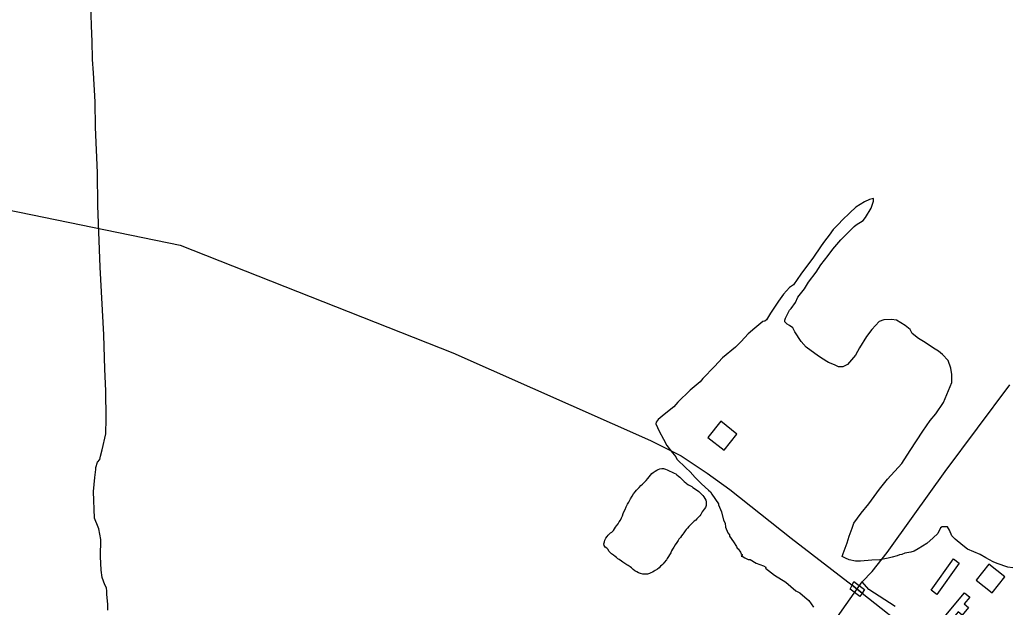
# Model space of a CAD drawing. Extents: x 3355677 to 3393573, y 612928 to 638357.
# Drawn here: x 3381519 to 3383445, y 627977 to 629118 of the extents above; entities that cross this region are included whole.
import ezdxf

# ---------------------------------------------------------------- set-up
doc = ezdxf.new("R2010")
doc.units = 0
for name, color, linetype in [('V-BLDG-OTLN', 7, 'Continuous'), ('V-BRDG-OTLN', 7, 'Continuous'), ('V-ROAD-CNTR', 7, 'Continuous'), ('V-SITE-VEGE', 7, 'Continuous'), ('V-TOPO-SHOR', 7, 'Continuous')]:
    doc.layers.add(name, color=color, linetype=linetype)

msp = doc.modelspace()

# ---------------------------------------------------------------- linework, layer by layer
at = {"layer": 'V-BLDG-OTLN'}
for points in [[(3382855.9, 628306.5), (3382887.3, 628281.8), (3382912.1, 628313.2), (3382880.6, 628337.9)], [(3383289.4, 628009.7), (3383333, 628070.5), (3383344.3, 628062.4), (3383300.7, 628001.6)], [(3383376.9, 628029), (3383408.3, 628004.3), (3383433.1, 628035.7), (3383401.7, 628060.5)], [(3383305.1, 627945.7), (3383354.3, 628004.8), (3383364.6, 627996.2), (3383354, 627983.4), (3383362.5, 627976.3), (3383350, 627961.2), (3383341.9, 627967.9), (3383315.9, 627936.7)]]:
    msp.add_lwpolyline(points, close=True, dxfattribs=at)
at = {"layer": 'V-BRDG-OTLN'}
msp.add_line((3383155.6, 628004.1), (3383136.2, 628019.6), dxfattribs=at)
msp.add_lwpolyline([(3383139.6, 628026.5), (3383160.1, 628010.8), (3383155.6, 628004.1), (3383151.3, 627997.7), (3383132.5, 628011.9), (3383136.2, 628019.6)], close=True, dxfattribs=at)
at = {"layer": 'V-ROAD-CNTR'}
msp.add_line((3383136.2, 628019.6), (3383155.6, 628004.1), dxfattribs=at)
for points in [[(3381123, 628856.8), (3381492.5, 628749.7), (3381829.9, 628680.1)], [(3381829.9, 628680.1), (3382360.1, 628471.2), (3382743.9, 628300.8)], [(3382743.9, 628300.8), (3382803.6, 628271), (3382854.3, 628237.3), (3382898.3, 628205.2), (3383017.9, 628110.8), (3383136.2, 628019.6)], [(3383155.6, 628004.1), (3383257, 627923.4), (3383393.5, 627807.3), (3383494, 627726), (3383629.5, 627611), (3383735.7, 627526.8), (3383804, 627471.4), (3383878, 627409.1), (3383923.2, 627368.4), (3383967.4, 627327.7), (3384009, 627285.2), (3384059.1, 627233.3), (3384112.1, 627182), (3384226.9, 627078.6), (3384327.2, 626984.8)]]:
    msp.add_lwpolyline(points, dxfattribs=at)
at = {"layer": 'V-SITE-VEGE'}
for points in [[(3381689.6, 627970.7), (3381689.7, 627982.8), (3381687.8, 628001.4), (3381687.9, 628008), (3381686.9, 628014.6), (3381683.7, 628020.1), (3381678.4, 628034.5), (3381676.4, 628048.7), (3381675.7, 628075.1), (3381676.2, 628108), (3381672.1, 628128.8), (3381671, 628132.2), (3381663.6, 628149.8), (3381662.1, 628201.3), (3381664.7, 628228.7), (3381666, 628244.1), (3381666.1, 628248.4), (3381669.5, 628258.3), (3381674, 628263.7), (3381675.2, 628270.2), (3381678.6, 628282.2), (3381685.7, 628313.9), (3381686.1, 628343.5), (3381685.7, 628397.3), (3381684.1, 628439), (3381681.8, 628505.9), (3381674.9, 628637.5), (3381670, 628757.1), (3381669.8, 628820.7), (3381665.6, 628909.6), (3381665.2, 628958.9), (3381661.6, 629014.9), (3381659.8, 629041.2), (3381659.2, 629077.4), (3381658.3, 629089.5), (3381656.9, 629145.4)], [(3383197.4, 628534.9), (3383188.6, 628531.7), (3383174.1, 628516.5), (3383164.1, 628502.4), (3383150.6, 628480.7), (3383142.7, 628466.6), (3383127.1, 628448.1), (3383118.3, 628443.9), (3383109.5, 628444), (3383101.9, 628447.4), (3383089.9, 628452), (3383086.6, 628454.2), (3383072.5, 628463.2), (3383063.8, 628469.9), (3383046.5, 628482.2), (3383036.8, 628493.3), (3383025, 628512.1), (3383020.7, 628519.8), (3383014.2, 628524.3), (3383009.8, 628526.5), (3383005.5, 628531), (3383005.5, 628534.3), (3383006.7, 628538.6), (3383014.6, 628553.9), (3383017.9, 628557.1), (3383025.8, 628569.1), (3383030.3, 628578.9), (3383043.7, 628595.1), (3383051.5, 628608.2), (3383066.1, 628627.7), (3383075, 628641.8), (3383089.6, 628660.3), (3383098.5, 628672.2), (3383114.1, 628690.6), (3383128.6, 628704.7), (3383139.7, 628716.6), (3383144.1, 628719.8), (3383157.4, 628728.4), (3383161.9, 628733.8), (3383173.1, 628752.3), (3383177.7, 628765.4), (3383177.7, 628770.9), (3383170, 628768.8), (3383160.1, 628764.5), (3383143.5, 628753.8), (3383131.3, 628743), (3383116.8, 628729), (3383110.2, 628721.4), (3383099, 628710.6), (3383091.2, 628699.7), (3383082.3, 628687.8), (3383075.6, 628679.1), (3383059.9, 628655.2), (3383047.6, 628638.9), (3383036.4, 628623.7), (3383021.9, 628603.1), (3383014.1, 628597.7), (3383003, 628584.7), (3382992.9, 628571.7), (3382977.2, 628547.8), (3382969.4, 628534.8), (3382966.1, 628532.6), (3382962.8, 628531.6), (3382947.2, 628518.7), (3382933.9, 628507.9), (3382920.5, 628492.7), (3382909.4, 628481.9), (3382883.9, 628461.4), (3382868.3, 628444.1), (3382846.1, 628421.4), (3382840.5, 628414.9), (3382821.6, 628398.7), (3382797.2, 628375), (3382789.4, 628366.3), (3382770.5, 628351.2), (3382759.4, 628341.5), (3382755, 628336.1), (3382754.9, 628332.8), (3382761.3, 628318.5), (3382769.8, 628303), (3382776.2, 628290.8), (3382787, 628276.4), (3382793.5, 628268.7), (3382795.6, 628264.2), (3382812.9, 628247.6), (3382821.6, 628239.8), (3382831.3, 628228.7), (3382843.2, 628216.4), (3382857.2, 628204.2), (3382860.5, 628200.8), (3382863.7, 628196.4), (3382876.6, 628177.6), (3382876.6, 628175.4), (3382881.9, 628162.2), (3382886, 628145.7), (3382889.2, 628140.1), (3382890.2, 628132.4), (3382894.5, 628121.4), (3382897.7, 628117), (3382897.6, 628114.8), (3382905.2, 628103.7)], [(3383448.3, 628053.3), (3383438.4, 628054.5), (3383417.7, 628061.4), (3383410.1, 628064.8), (3383395.9, 628072.7), (3383385, 628079.4), (3383360, 628089.6), (3383351.3, 628096.3), (3383336.1, 628108.6), (3383329.6, 628115.3), (3383325.4, 628126.3), (3383321.1, 628132.9), (3383311.2, 628133.1), (3383307.9, 628130.9), (3383302.3, 628120), (3383293.4, 628111.4), (3383281.2, 628100.6), (3383264.6, 628089.9), (3383256.9, 628085.6), (3383250.2, 628083.5), (3383238.2, 628081.5), (3383232.6, 628079.4), (3383228.2, 628078.3), (3383223.8, 628076.2), (3383213.9, 628074.1), (3383206.2, 628072.1), (3383189.7, 628069), (3383174.4, 628068.1), (3383152.4, 628066.2), (3383142.6, 628066.4), (3383130.5, 628068.7), (3383122.9, 628072.1), (3383116.4, 628075.5), (3383118.6, 628081), (3383126.6, 628101.7), (3383130.1, 628114.8), (3383135.8, 628130.1), (3383139.2, 628139.9), (3383153.7, 628159.4), (3383168.3, 628177.8), (3383189.5, 628206), (3383205.1, 628225.6), (3383232.9, 628255.9), (3383248.6, 628280.9), (3383273.3, 628318.9), (3383287.9, 628339.5), (3383299, 628352.5), (3383313.6, 628374.2), (3383329.5, 628413.5), (3383329.7, 628428.8), (3383327.7, 628440.9), (3383322.4, 628456.3), (3383311.6, 628467.5), (3383304, 628474.1), (3383294.2, 628479.8), (3383277.9, 628491), (3383264.9, 628498.8), (3383253, 628508.8), (3383248.7, 628516.6), (3383238.9, 628524.4), (3383222.6, 628534.5), (3383212.8, 628535.7), (3383197.4, 628534.9)], [(3382905.2, 628103.7), (3382911.6, 628094.9), (3382912.7, 628091.6), (3382914.8, 628090.4), (3382919.1, 628083.8), (3382920.2, 628080.5), (3382922.4, 628079.4), (3382922.3, 628077.2), (3382920.1, 628076.1), (3382922.3, 628076.1), (3382927.8, 628072.7), (3382934.3, 628069.3), (3382937.6, 628069.3), (3382949.5, 628062.5), (3382963.7, 628056.8), (3382968.1, 628054.6), (3382968, 628052.4), (3382985.4, 628039), (3383007.1, 628025.5), (3383016.9, 628016.6), (3383026.6, 628008.8), (3383034.2, 628004.3), (3383044, 627996.5), (3383051.6, 627989.8), (3383061.2, 627976.5)]]:
    msp.add_lwpolyline(points, dxfattribs=at)
at = {"layer": 'V-TOPO-SHOR'}
for points in [[(3382439.2, 627038.4), (3382445, 627049.5), (3382444.2, 627058.8), (3382439.7, 627070.1), (3382441.7, 627083.1), (3382466.3, 627114.4), (3382485.5, 627150.4), (3382608.7, 627306.9), (3382788.7, 627537), (3382966.9, 627767.1), (3383001.1, 627815), (3383042, 627873), (3383086.5, 627927.3), (3383124.5, 627981.7), (3383155.8, 628025.9), (3383174.7, 628046.1), (3383204.1, 628082.9), (3383254.4, 628153.9), (3383317, 628240.4), (3383442.2, 628409)], [(3382790, 628237.4), (3382793.2, 628235.9), (3382795.6, 628234.1), (3382798.8, 628231.5), (3382801.3, 628229.7), (3382805.2, 628225.7), (3382807.3, 628223.5), (3382809.4, 628221), (3382813, 628218.4), (3382815.1, 628216.3), (3382818.3, 628214.8), (3382820.8, 628213), (3382824.3, 628211.1), (3382826.8, 628209.3), (3382830, 628207.5), (3382832.5, 628205.6), (3382835.7, 628203.4), (3382838.1, 628201.6), (3382840.6, 628199.1), (3382843.4, 628196.5), (3382845.9, 628194), (3382848, 628191.1), (3382850.1, 628188.2), (3382851.9, 628184.9), (3382852.5, 628181.4), (3382852.5, 628177.4), (3382852.1, 628174.2), (3382851, 628170.6), (3382848.8, 628167.1), (3382846.6, 628164.6), (3382844.4, 628161.8), (3382841.8, 628156.8), (3382840, 628154), (3382837.4, 628151.5), (3382834.5, 628148.7), (3382832, 628145.5), (3382829.4, 628143.7), (3382826.6, 628141.3), (3382824.4, 628139.2), (3382821.1, 628136.3), (3382818.6, 628133.2), (3382816, 628130.3), (3382813.8, 628127.8), (3382811.6, 628125), (3382808.7, 628121.1), (3382806.9, 628118.3), (3382804.3, 628115.1), (3382802.5, 628112.3), (3382799.6, 628109.1), (3382798.1, 628106.2), (3382795.2, 628102.7), (3382792.3, 628098.1), (3382789.4, 628093.5), (3382786.8, 628089.2), (3382785.3, 628086.4), (3382783.5, 628082.5), (3382781.3, 628078.5), (3382779.4, 628075.4), (3382776.9, 628071.1), (3382775, 628068.6), (3382770.7, 628063.7), (3382768.9, 628061.2), (3382766.3, 628058.7), (3382763.4, 628056.2), (3382760.9, 628053.4), (3382757.6, 628050.6), (3382753.6, 628048.2), (3382751.1, 628046.4), (3382747.9, 628045), (3382745, 628043.6), (3382742.1, 628041.9), (3382738.1, 628040.9), (3382733.1, 628040.9), (3382729.2, 628041), (3382724.6, 628042.5), (3382721, 628043.6), (3382717.4, 628045.4), (3382713.5, 628047.6), (3382710.7, 628049.8), (3382707.2, 628053.1), (3382704.7, 628054.9), (3382701.1, 628057.5), (3382698.3, 628059.3), (3382694.4, 628061.9), (3382690.5, 628064.1), (3382687.7, 628066.3), (3382683.4, 628069.2), (3382680.9, 628071), (3382678.1, 628073.2), (3382675.6, 628075.4), (3382672.1, 628077.9), (3382668.5, 628080.5), (3382666.1, 628083), (3382663.9, 628085.2), (3382661.1, 628089.2), (3382659.4, 628091.7), (3382656.2, 628093.6), (3382654.1, 628096.5), (3382653.4, 628099.7), (3382654.9, 628104), (3382655.7, 628107.2)], [(3382655.7, 628107.2), (3382657.1, 628110.7), (3382659.7, 628113.9), (3382661.9, 628116.8), (3382664.1, 628118.9), (3382666.2, 628121), (3382668.8, 628122.7), (3382672, 628125.9), (3382674.2, 628129.1), (3382676.4, 628132.3), (3382678.3, 628135.1), (3382681.2, 628139), (3382683.4, 628142.6), (3382685.6, 628146.1), (3382687.8, 628150.4), (3382689.6, 628154.3), (3382691.1, 628158.6), (3382692.6, 628161.8), (3382694.8, 628166.8), (3382697, 628171.7), (3382699.6, 628177.1), (3382701.8, 628181), (3382704, 628184.5), (3382705.1, 628187.4), (3382708.4, 628192.7), (3382711, 628197), (3382714.3, 628200.9), (3382717.2, 628204.4), (3382720.1, 628207.2), (3382722.3, 628209.3), (3382725.2, 628212.9), (3382728.4, 628215.7), (3382730.6, 628217.8), (3382733.2, 628220.6), (3382735.7, 628223.1), (3382739.3, 628226.6), (3382741.5, 628229.8), (3382744.4, 628233.4), (3382747, 628236.2), (3382749.5, 628238.7), (3382753.1, 628241.1), (3382756.4, 628242.9), (3382759.3, 628244.3), (3382762.5, 628245.3), (3382766.5, 628245.9), (3382769.7, 628245.9), (3382773.2, 628244.8), (3382776.4, 628243.7), (3382790, 628237.4)], [(3383219.4, 627977.8), (3383168.7, 628011), (3383155.8, 628025.9)]]:
    msp.add_lwpolyline(points, dxfattribs=at)

doc.saveas('drawing.dxf')
